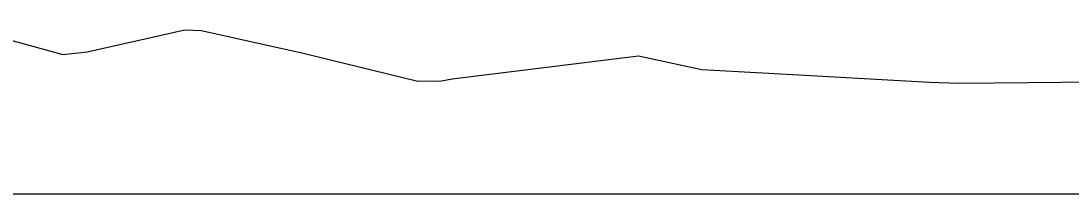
# Model space of a CAD drawing. Extents: x -26 to 4903, y -1010 to 9587.
# Drawn here: x 1086.21 to 1130.8, y 2500 to 2507.33 of the extents above; entities that cross this region are included whole.
import ezdxf

# ---------------------------------------------------------------- set-up
doc = ezdxf.new("R2010")
doc.units = 0
doc.layers.add('Exist Cross Section Cell', color=7, linetype='Continuous')
doc.layers.add('Exist XS Ground Line', color=7, linetype='Continuous')

msp = doc.modelspace()

# ---------------------------------------------------------------- linework, layer by layer
at = {"layer": 'Exist Cross Section Cell'}
msp.add_line((1000, 2500), (1150, 2500), dxfattribs=at)
at = {"layer": 'Exist XS Ground Line'}
for p, q in [((1082.807, 2507.329), (1087.991, 2505.911)), ((1089.016, 2506.022), (1093.164, 2506.957)), ((1093.164, 2506.957), (1093.855, 2506.93)), ((1093.855, 2506.93), (1098.132, 2505.988)), ((1087.991, 2505.911), (1089.016, 2506.022)), ((1098.132, 2505.988), (1103.002, 2504.801)), ((1104.526, 2504.881), (1112.441, 2505.857)), ((1112.441, 2505.857), (1115.119, 2505.274)), ((1104.003, 2504.776), (1104.526, 2504.881)), ((1115.119, 2505.274), (1120.014, 2505.001)), ((1120.014, 2505.001), (1124.773, 2504.733)), ((1103.002, 2504.801), (1104.003, 2504.776)), ((1124.773, 2504.733), (1126.063, 2504.695)), ((1126.063, 2504.695), (1128.997, 2504.723)), ((1128.997, 2504.723), (1131.905, 2504.758))]:
    msp.add_line(p, q, dxfattribs=at)

doc.saveas('drawing.dxf')
